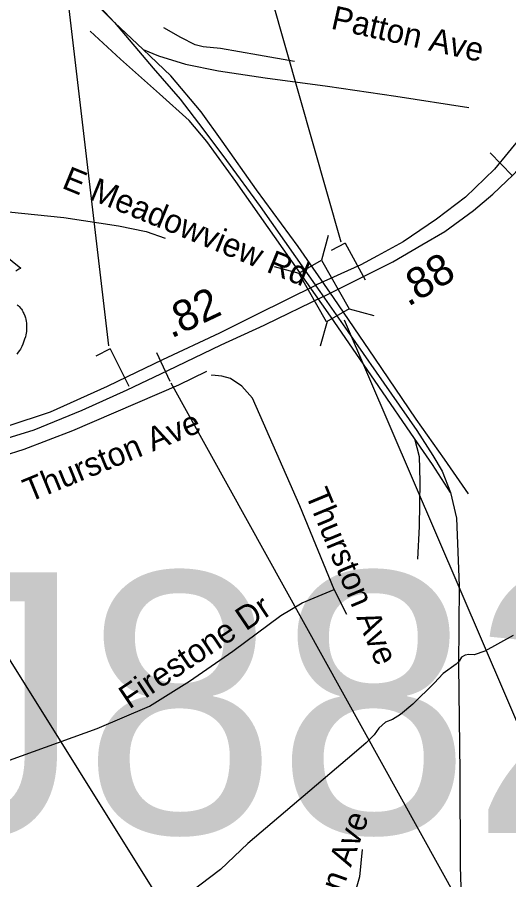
# Model space of a CAD drawing. Extents: x 1662474 to 1856135, y 779280 to 917889.
# Drawn here: x 1767542 to 1769521, y 831498 to 834969 of the extents above; entities that cross this region are included whole.
import ezdxf

# ---------------------------------------------------------------- set-up
doc = ezdxf.new("R2010")
doc.units = 0
for name, color, linetype in [('Exist Hydrographic Creek Single Shore', 7, 'Continuous'), ('Exist Railroad Mainline', 7, 'Continuous'), ('Exist Railroad Siding', 7, 'Continuous'), ('Exist Railroad Structure Bridge CELL', 7, 'Continuous'), ('Exist Railroad Structure Bridge Number Label', 7, 'Continuous'), ('Exist Road Non-System Structure Non-Sys Other Number Label', 7, 'Continuous'), ('Exist Road Non-System Type 51', 7, 'Continuous'), ('Exist Road Non-System Type 51 Label', 7, 'Continuous'), ('Exist Road Primary Interstate Divided Center Attributed', 7, 'Continuous'), ('Exist Road Primary Interstate Mileage Hundredths English Label', 7, 'Continuous'), ('Exist Road Primary Interstate Structure Cantilever Sign CELL', 7, 'Continuous'), ('Exist Road Primary Interstate Structure Cantilever Sign Number Label', 7, 'Continuous'), ('Exist Road Primary Interstate Structure Ovrhead Sign CELL', 7, 'Continuous'), ('Exist Road Primary Interstate Structure Ovrhead Sign Number Label', 7, 'Continuous'), ('Exist Road Primary US Shield CELL', 7, 'Continuous'), ('Exist Road Secondary Type 51 Attributed', 7, 'Continuous'), ('Exist Road Secondary Type 51 Label', 7, 'Continuous')]:
    doc.layers.add(name, color=color, linetype=linetype)

msp = doc.modelspace()

# ---------------------------------------------------------------- linework, layer by layer
at = {"layer": 'Exist Hydrographic Creek Single Shore'}
msp.add_lwpolyline([(1769538, 832481.5), (1769424.4, 832418.2), (1769380.8, 832403.3), (1769360.1, 832404.6), (1769345.1, 832401.7), (1769330.1, 832393.6), (1769320.5, 832377.1), (1769308.4, 832366.2), (1769255.9, 832328.2), (1769220.5, 832289.4), (1769134.1, 832204.6), (1769085, 832163.4), (1769052, 832142.9), (1769024.6, 832131.9), (1768997.4, 832107.5), (1768979.2, 832081.2), (1768946.4, 832048.4), (1768898.6, 832007.2), (1768469.8, 831644.5), (1768360.6, 831539), (1768238.2, 831447.1)], dxfattribs=at)
at = {"layer": 'Exist Railroad Mainline'}
for points in [[(1767603.9, 835276.1), (1767933.9, 834948.6)], [(1767933.9, 834948.6), (1768088.7, 834763.9), (1768198.1, 834639.3), (1768289.2, 834520.6), (1768384.4, 834392.3), (1768519.5, 834207.3), (1768759.6, 833865.5), (1768872.6, 833705.2), (1769048.9, 833452.4), (1769150, 833306), (1769215.6, 833205.5), (1769253, 833143), (1769286.4, 833057)], [(1769286.4, 833057), (1769310.2, 832952.8), (1769320.4, 832680.8), (1769318.5, 832358.9), (1769324.2, 831930.7), (1769325.6, 831550.9), (1769335.2, 831215.9), (1769365.9, 830929.3), (1769396.9, 830739.1), (1769432.6, 830544), (1769482.8, 830323.8), (1769525.9, 830151.6), (1769603, 829895.5), (1769686.3, 829650.6), (1769780.7, 829405.3), (1769911.5, 829091.4), (1770009.1, 828844), (1770200.7, 828361.7), (1770322.8, 828053.3), (1770375, 827903.5)]]:
    msp.add_lwpolyline(points, dxfattribs=at)
at = {"layer": 'Exist Railroad Siding'}
msp.add_line((1768049.2, 834840.2), (1767933.9, 834948.6), dxfattribs=at)
for points in [[(1767933.9, 834948.6), (1767874.5, 835011.2), (1767733, 835173.9), (1767666, 835284.3), (1767576.6, 835404.9), (1767509.4, 835509.4)], [(1769141.8, 833273.6), (1768997, 833482.7), (1768802.9, 833765.7), (1768612.5, 834037.1), (1768422.1, 834307.8), (1768305.2, 834468.7), (1768233.4, 834553.2), (1768114.2, 834661.7), (1767957.2, 834800.8), (1767835.7, 834913.2)], [(1768657.6, 834791.8), (1768513.7, 834816.4), (1768360, 834843.5), (1768289.8, 834849.8), (1768257.8, 834858), (1768200, 834888.1), (1768132.2, 834926.6)], [(1768281.7, 834588.7), (1768160.6, 834733.6), (1768049.2, 834840.2)], [(1768049.2, 834840.2), (1768111, 834813.7), (1768218.7, 834781), (1768352.7, 834754.3), (1768540.5, 834725.2), (1768790.3, 834691.9), (1769066.2, 834652.1), (1769359.7, 834606.4)], [(1769358.8, 833050.6), (1769261.6, 833191.1), (1769148.3, 833351.6), (1768982, 833596.9), (1768815.3, 833841.6), (1768672.4, 834046.3), (1768505.7, 834275.2), (1768367.3, 834470.4), (1768281.7, 834588.7)], [(1769286.4, 833057), (1769213.2, 833169.4), (1769141.8, 833273.6)], [(1769141.8, 833273.6), (1769159.4, 833201.7), (1769162.9, 833101.5), (1769159.9, 832919.8), (1769152.9, 832787.6)]]:
    msp.add_lwpolyline(points, dxfattribs=at)
at = {"layer": 'Exist Railroad Structure Bridge CELL'}
for p, q in [((1768793.6, 834090.9), (1768766.6, 833991.6)), ((1768576, 833966.2), (1768675.3, 833939.3)), ((1768878.2, 833795.8), (1768977.5, 833768.9)), ((1768789, 833744.7), (1768762, 833645.4))]:
    msp.add_line(p, q, dxfattribs=at)
msp.add_lwpolyline([(1768766.6, 833991.6), (1768878.7, 833796.1), (1768787.3, 833743.7), (1768675.3, 833939.3)], close=True, dxfattribs=at)
at = {"layer": 'Exist Railroad Structure Bridge Number Label'}
msp.add_line((1768857.6, 833751.6), (1770100.4, 830856.9), dxfattribs=at)
at = {"layer": 'Exist Road Non-System Type 51'}
msp.add_line((1768868.8, 832566.2), (1768818.4, 832666.5), dxfattribs=at)
for points in [[(1766916.2, 834162.9), (1767151.6, 834197.4), (1767278.1, 834206.7), (1767400.8, 834197.4), (1767729.1, 834162.9), (1767949.4, 834130), (1768060.6, 834106.9), (1768137, 834080.7)], [(1768818.4, 832666.5), (1768679, 833003), (1768518.1, 833369.4), (1768488.9, 833436.6), (1768446.1, 833484.9), (1768400, 833515.6), (1768365.4, 833524.2), (1768325.9, 833528.7), (1768323.6, 833528.1)], [(1767301.9, 831903.5), (1767864, 832106.9), (1768074.2, 832196.7), (1768234.9, 832297), (1768409.9, 832418.2), (1768602.4, 832561.8), (1768688.9, 832611.9), (1768818.4, 832666.5)], [(1768930.6, 831620.4), (1768919.1, 831509.1), (1768889.4, 831401.2), (1768821.5, 831221.9), (1768766.6, 831062.4), (1768741.1, 830934.5), (1768731.4, 830804.1), (1768739.6, 830396.2)]]:
    msp.add_lwpolyline(points, dxfattribs=at)
at = {"layer": 'Exist Road Primary Interstate Divided Center Attributed'}
for points in [[(1769699.3, 834655.2), (1769580.6, 834500.5), (1769573.9, 834492.3), (1769463.1, 834358.2), (1769346.4, 834245.1), (1769229.7, 834156.7), (1769095.3, 834064.8), (1768992.5, 834008.7), (1768924.5, 833973), (1768749.6, 833893.3), (1768742.6, 833889.7)], [(1768774.1, 833845), (1768783.2, 833849.4), (1769022.1, 833968.6), (1769054.3, 833984.7), (1769170.3, 834053.6), (1769263.9, 834107.7), (1769378.5, 834191.6), (1769456.1, 834256.7), (1769511, 834310.1), (1769536.5, 834334.4), (1769618.9, 834421.5), (1769677.3, 834489.7), (1769725.2, 834554), (1769775.4, 834627)], [(1768742.6, 833889.7), (1768506, 833772.7), (1768356.1, 833698.3), (1768127.2, 833589.9), (1767984.5, 833522), (1767903.5, 833483.4), (1767675, 833380.4), (1767500.2, 833322.1), (1767205.1, 833237.8)], [(1766830.4, 833084.3), (1767057.8, 833146.7), (1767255.3, 833200.5), (1767610.3, 833308.2), (1767803.6, 833387.4), (1767984.3, 833469.8), (1768147.5, 833547.5), (1768363.4, 833650.4), (1768535.8, 833730.4), (1768540.9, 833732.7), (1768774.1, 833845)]]:
    msp.add_lwpolyline(points, dxfattribs=at)
at = {"layer": 'Exist Road Primary Interstate Structure Cantilever Sign CELL'}
for p, q in [((1768862, 834060.5), (1768806.3, 834030.2)), ((1768862, 834060.5), (1768942.4, 833912.2)), ((1767915.3, 833634.2), (1767858.7, 833605.5)), ((1767915.3, 833634.2), (1767991.6, 833483.9))]:
    msp.add_line(p, q, dxfattribs=at)
at = {"layer": 'Exist Road Primary Interstate Structure Cantilever Sign Number Label'}
for p, q in [((1768846.1, 834064.1), (1767929.1, 837276.3)), ((1767910.3, 833646.9), (1767558.1, 836648.5))]:
    msp.add_line(p, q, dxfattribs=at)
at = {"layer": 'Exist Road Primary Interstate Structure Ovrhead Sign CELL'}
for p, q in [((1769446.4, 834423.1), (1769534.2, 834332)), ((1768102.9, 833619.4), (1768155.9, 833504.6)), ((1768160, 833497.3), (1770142.9, 829925))]:
    msp.add_line(p, q, dxfattribs=at)
at = {"layer": 'Exist Road Primary Interstate Structure Ovrhead Sign Number Label'}
msp.add_line((1767063.3, 833097.1), (1769485.1, 829227), dxfattribs=at)
at = {"layer": 'Exist Road Primary US Shield CELL'}
for points in [[(1767450.7, 834043.8), (1767556.9, 833959.1), (1767554.4, 833958.2), (1767548.7, 833955.3), (1767544.1, 833952.6), (1767536.8, 833947.5)], [(1767541.5, 833812.5), (1767545, 833809.4), (1767549.1, 833805.3), (1767555.7, 833797.6), (1767558.4, 833794), (1767561.2, 833789.9), (1767563.7, 833785.7), (1767566.2, 833781.1), (1767568.2, 833777.2), (1767571.9, 833768.1), (1767574.7, 833759.2), (1767575.9, 833754.6), (1767577.9, 833744.2), (1767578.6, 833739), (1767579.5, 833728.8), (1767579.5, 833716.5), (1767578.5, 833704.8), (1767576.4, 833691.2), (1767574.5, 833683), (1767571.7, 833673.6), (1767569, 833665.3), (1767564.2, 833653.2), (1767559.9, 833644.4), (1767554.3, 833634.1), (1767550.5, 833627.9), (1767546, 833621.3), (1767540.4, 833613.6)]]:
    msp.add_lwpolyline(points, dxfattribs=at)
at = {"layer": 'Exist Road Secondary Type 51 Attributed'}
msp.add_lwpolyline([(1766026.1, 832375.5), (1766097.6, 832399.3), (1766111.9, 832412), (1766119.6, 832429.7), (1766132.6, 832475.2), (1766145.2, 832543.7), (1766167.4, 832594.4), (1766200.8, 832640.9), (1766295.9, 832741.9), (1766407, 832830.7), (1766549.8, 832918), (1766651.4, 832965.6), (1767009.8, 833071.6), (1767314.6, 833150.2), (1767570.1, 833230.7), (1767765.9, 833305.7), (1768193, 833490.1), (1768305.7, 833544.7)], dxfattribs=at)

# ---------------------------------------------------------------- texts
at = {"layer": 'Exist Road Non-System Structure Non-Sys Other Number Label'}
msp.add_text('J882', height=1049.86, dxfattribs=at).set_placement((1767104, 831685.6))
at = {"layer": 'Exist Road Non-System Type 51 Label'}
for s, rotation, p in [('Patton Ave', 347.4159, (1768801.1, 834924.2)), ('E Meadowview Rd', 337.7394, (1767717.3, 834283.6)), ('Thurston Ave', 292.5633, (1768700.2, 833050.6)), ('Firestone Dr', 33.8475, (1767992.7, 832182.6)), ('Thurston Ave', 70.2981, (1768704, 831040.5))]:
    msp.add_text(s, height=95, rotation=rotation, dxfattribs=at).set_placement(p)
at = {"layer": 'Exist Road Primary Interstate Mileage Hundredths English Label'}
for s, rotation, p in [('.88', 30.7226, (1769115.2, 833802.7)), ('.82', 25.3491, (1768161.9, 833675.5))]:
    msp.add_text(s, height=125, rotation=rotation, dxfattribs=at).set_placement(p)
at = {"layer": 'Exist Road Secondary Type 51 Label'}
msp.add_text('Thurston Ave', height=95, rotation=22.3126, dxfattribs=at).set_placement((1767590.1, 833016.5))

doc.saveas('drawing.dxf')
